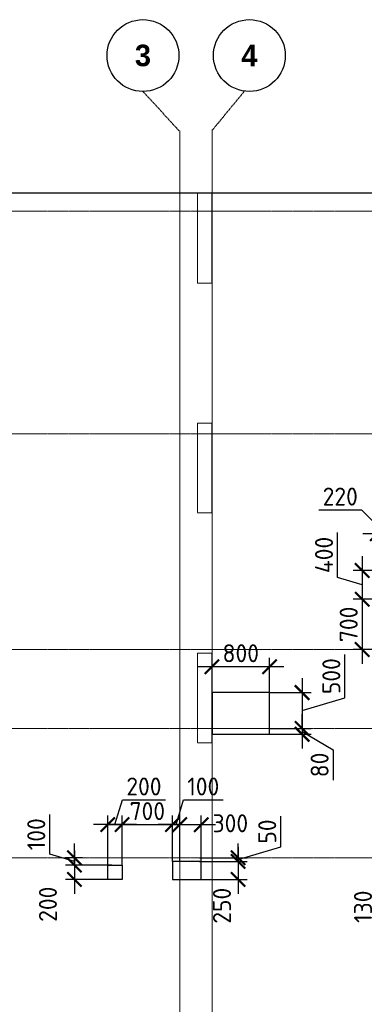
# Model space of a CAD drawing. Header units: millimetres. Extents: x -42044588 to 856694, y -806701 to 941911.
# Tile 890 of 1056: x -188621 to -183828, y -86168 to -72461. Entities that reach past the tile are written whole.
import ezdxf

# ---------------------------------------------------------------- set-up
doc = ezdxf.new("R2010")
doc.units = ezdxf.units.MM
for name, pattern in [('______5', [1100, 800, -100, 100, -100]), ('DASHED', [7, 5, -2, 0]), ('осевая', [50.8, 31.75, -6.35, 6.35, -6.35])]:
    doc.linetypes.add(name, pattern=pattern)
doc.layers.add('Колонна_ бетон', color=7, linetype='Continuous', lineweight=50, true_color=0xb4b496)
for name, color, linetype, lineweight in [('Оси', 40, '______5', 18), ('Перекрытие ж_бетон', 1, 'Continuous', 30), ('РАЗМЕРЫ', 1, 'Continuous', 9)]:
    doc.layers.add(name, color=color, linetype=linetype, lineweight=lineweight)
doc.styles.add('Century Gothic', font='GOTHIC.TTF')
doc.styles.add('GOST-2.304_Type-B', font='GOST_Common.ttf')
doc.dimstyles.new('СПДС', dxfattribs={"dimscale": 100, "dimtxt": 2.5, "dimasz": 2, "dimexe": 1.25, "dimexo": 0, "dimtad": 1, "dimdec": 0, "dimrnd": 5, "dimtxsty": 'GOST-2.304_Type-B', "dimblk": 'ARCHTICK', "dimcen": 2.5, "dimdle": 2, "dimclrd": 1, "dimclre": 1, "dimclrt": 1, "dimadec": 0, "dimazin": 2, "dimtfac": 0.75, "dimtdec": 0, "dimtmove": 1, "dimatfit": 3, "dimfxl": 0, "dimtolj": 1, "dimarcsym": 0})

# ---------------------------------------------------------------- blocks, each defined once
blk = doc.blocks.new('NSY101')
at = {"color": 0, "linetype": 'ByBlock', "lineweight": -2}
blk.add_circle((0, 0), 50, dxfattribs=at)
blk = doc.blocks.new('СЛОЖНЫЙ_ОБЪЕКТ_44')
at = {"layer": 'Оси', "color": 16, "linetype": 'Continuous', "lineweight": 25, "transparency": 33554687, "xscale": 9.999999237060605, "yscale": 9.999999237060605, "zscale": 9.999999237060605}
blk.add_blockref('NSY101', (12503, -989), dxfattribs=at)
at = {"layer": 'Оси', "color": 16, "linetype": 'Continuous', "lineweight": 25, "transparency": 33554687, "insert": (12503, -989), "char_height": 300, "width": 385, "attachment_point": 5, "style": 'Century Gothic'}
blk.add_mtext('\\A1;{\\fCentury Gothic|i0|b1;\\H300.000000;\\W1.000000;\\C16;3}\\P', dxfattribs=at)
blk = doc.blocks.new('СЛОЖНЫЙ_ОБЪЕКТ_45')
at = {"layer": 'Оси', "color": 16, "linetype": 'Continuous', "lineweight": 25, "transparency": 33554687, "xscale": 9.999999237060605, "yscale": 9.999999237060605, "zscale": 9.999999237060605}
blk.add_blockref('NSY101', (13983, -989), dxfattribs=at)
at = {"layer": 'Оси', "color": 16, "linetype": 'Continuous', "lineweight": 25, "transparency": 33554687, "insert": (13983, -989), "char_height": 300, "width": 385, "attachment_point": 5, "style": 'Century Gothic'}
blk.add_mtext('\\A1;{\\fCentury Gothic|i0|b1;\\H300.000000;\\W1.000000;\\C16;4}\\P', dxfattribs=at)
blk = doc.blocks.new('оси2')
at = {"layer": 'Оси', "color": 16, "linetype": 'осевая', "lineweight": 0, "transparency": 33554687}
for p, q in [((991435, 3374.4), (991945.5, 2820.3)), ((992845, 3374.4), (992395.5, 2833))]:
    blk.add_line(p, q, dxfattribs=at)
at = {"layer": 'Оси', "color": 16, "linetype": 'осевая', "lineweight": 0, "ltscale": 0.25, "transparency": 33554687}
for p, q in [((991945.5, 2824.9), (991945.5, -18967)), ((992395.5, 2844.7), (992395.5, -18978.9)), ((979200, 1707.1), (1032582.1, 1707.1)), ((979200, -1392.9), (1032582.1, -1392.9)), ((979200, -4392.9), (1032582.1, -4392.9)), ((979200, -5492.9), (1032582.1, -5492.9)), ((979200, -7292.9), (1032582.1, -7292.9))]:
    blk.add_line(p, q, dxfattribs=at)
at = {"layer": 'Оси', "color": 16, "linetype": 'Continuous', "lineweight": 25, "transparency": 33554687}
for name in ['СЛОЖНЫЙ_ОБЪЕКТ_44', 'СЛОЖНЫЙ_ОБЪЕКТ_45']:
    blk.add_blockref(name, (978932, 4863.9), dxfattribs=at)
blk = doc.blocks.new('подложка стн 1-го этажа')
at = {"layer": 'Колонна_ бетон', "color": 252, "linetype": 'DASHED', "lineweight": 0, "ltscale": 0.5, "true_color": 0x939598, "transparency": 33554687}
for p, q in [((16794, 23162, -200), (16594, 23162, -200)), ((16594, 23162, -200), (16594, 23162, -200)), ((16594, 23162, -200), (16594, 21912, -200)), ((16794, 23162, -200), (16794, 23162, -200)), ((16794, 21912, -200), (16794, 23162, -200)), ((16594, 21912, -200), (16794, 21912, -200)), ((16594, 21912, -200), (16594, 21912, -200)), ((16794, 21912, -200), (16794, 21912, -200)), ((16794, 19962, -200), (16594, 19962, -200)), ((16594, 19962, -200), (16594, 19962, -200)), ((16594, 18712, -200), (16594, 19962, -200)), ((16794, 19962, -200), (16794, 19962, -200)), ((16794, 18712, -200), (16794, 19962, -200)), ((16594, 18712, -200), (16794, 18712, -200)), ((16594, 18712, -200), (16594, 18712, -200)), ((16794, 18712, -200), (16794, 18712, -200))]:
    blk.add_line(p, q, dxfattribs=at)
at = {"layer": 'Колонна_ бетон', "color": 252, "linetype": 'DASHED', "lineweight": 0, "ltscale": 0.5, "true_color": 0x939598, "transparency": 33554687, "elevation": -560}
blk.add_lwpolyline([(16594, 26362), (16794, 26362), (16794, 25112), (16594, 25112)], close=True, dxfattribs=at)
blk = doc.blocks.new('_ArchTick')
at = {"color": 0, "linetype": 'ByBlock', "const_width": 0.15}
blk.add_lwpolyline([(-0.5, -0.5), (0.5, 0.5)], dxfattribs=at)
blk = doc.blocks.new('*D2692')
at = {"layer": 'DEFPOINTS', "color": 0, "transparency": 16777216}
for p in [(-183646, -79618), (-183646, -80151), (-183426, -80129)]:
    blk.add_point(p, dxfattribs=at)
at = {"layer": 'РАЗМЕРЫ', "color": 1, "lineweight": -2, "transparency": 16777216}
for p, q in [((-183862, -79288), (-184462, -79288)), ((-183536, -79618), (-183862, -79288)), ((-183646, -80151), (-183646, -79493)), ((-183426, -80129), (-183426, -79493)), ((-183226, -79618), (-183846, -79618))]:
    blk.add_line(p, q, dxfattribs=at)
at = {"layer": 'РАЗМЕРЫ', "color": 1, "lineweight": -2, "transparency": 16777216, "xscale": 200, "yscale": 200, "zscale": 200, "rotation": 180}
blk.add_blockref('_ArchTick', (-183646, -79618), dxfattribs=at)
at = {"layer": 'РАЗМЕРЫ', "color": 1, "lineweight": -2, "transparency": 16777216, "xscale": 200, "yscale": 200, "zscale": 200}
blk.add_blockref('_ArchTick', (-183426, -79618), dxfattribs=at)
at = {"layer": 'РАЗМЕРЫ', "color": 1, "lineweight": 0, "transparency": 16777216, "insert": (-184162, -79100), "char_height": 250, "attachment_point": 5, "style": 'GOST-2.304_Type-B'}
blk.add_mtext('\\A1;220', dxfattribs=at)
blk = doc.blocks.new('*D2693')
at = {"layer": 'DEFPOINTS', "color": 0, "transparency": 16777216}
for p in [(-183611, -80129), (-183857, -80529), (-183611, -80529)]:
    blk.add_point(p, dxfattribs=at)
at = {"layer": 'РАЗМЕРЫ', "color": 1, "lineweight": -2, "transparency": 16777216}
for p, q in [((-184201, -80225), (-184201, -79600)), ((-183857, -79929), (-183857, -80729)), ((-183611, -80129), (-183982, -80129)), ((-183857, -80329), (-184201, -80225)), ((-183611, -80529), (-183982, -80529))]:
    blk.add_line(p, q, dxfattribs=at)
at = {"layer": 'РАЗМЕРЫ', "color": 1, "lineweight": -2, "transparency": 16777216, "xscale": 200, "yscale": 200, "zscale": 200}
for p, rotation in [((-183857, -80129), 90), ((-183857, -80529), 270)]:
    blk.add_blockref('_ArchTick', p, dxfattribs=dict(at, rotation=rotation))
at = {"layer": 'РАЗМЕРЫ', "color": 1, "lineweight": 0, "transparency": 16777216, "insert": (-184388, -79913), "char_height": 250, "attachment_point": 5, "rotation": 90, "style": 'GOST-2.304_Type-B'}
blk.add_mtext('\\A1;400', dxfattribs=at)
blk = doc.blocks.new('*D2699')
at = {"layer": 'DEFPOINTS', "color": 0, "transparency": 16777216}
for p in [(-186497, -83667), (-187196, -84229), (-186497, -84179)]:
    blk.add_point(p, dxfattribs=at)
at = {"layer": 'РАЗМЕРЫ', "color": 1, "lineweight": -2, "transparency": 16777216}
for p, q in [((-187196, -84229), (-187196, -83542)), ((-186497, -84179), (-186497, -83542)), ((-187396, -83667), (-186297, -83667))]:
    blk.add_line(p, q, dxfattribs=at)
at = {"layer": 'РАЗМЕРЫ', "color": 1, "lineweight": -2, "transparency": 16777216, "xscale": 200, "yscale": 200, "zscale": 200, "rotation": 180}
blk.add_blockref('_ArchTick', (-187196, -83667), dxfattribs=at)
at = {"layer": 'РАЗМЕРЫ', "color": 1, "lineweight": -2, "transparency": 16777216, "xscale": 200, "yscale": 200, "zscale": 200}
blk.add_blockref('_ArchTick', (-186497, -83667), dxfattribs=at)
at = {"layer": 'РАЗМЕРЫ', "color": 1, "lineweight": 0, "transparency": 16777216, "insert": (-186846, -83479), "char_height": 250, "attachment_point": 5, "style": 'GOST-2.304_Type-B'}
blk.add_mtext('\\A1;700', dxfattribs=at)
blk = doc.blocks.new('*D2700')
at = {"layer": 'DEFPOINTS', "color": 0, "transparency": 16777216}
for p in [(-187396, -83667), (-187396, -84229), (-187196, -84229)]:
    blk.add_point(p, dxfattribs=at)
at = {"layer": 'РАЗМЕРЫ', "color": 1, "lineweight": -2, "transparency": 16777216}
for p, q in [((-187296, -83667), (-187193, -83323)), ((-187193, -83323), (-186593, -83323)), ((-187396, -84229), (-187396, -83542)), ((-187196, -84229), (-187196, -83542)), ((-186996, -83667), (-187596, -83667))]:
    blk.add_line(p, q, dxfattribs=at)
at = {"layer": 'РАЗМЕРЫ', "color": 1, "lineweight": -2, "transparency": 16777216, "xscale": 200, "yscale": 200, "zscale": 200, "rotation": 180}
blk.add_blockref('_ArchTick', (-187396, -83667), dxfattribs=at)
at = {"layer": 'РАЗМЕРЫ', "color": 1, "lineweight": -2, "transparency": 16777216, "xscale": 200, "yscale": 200, "zscale": 200}
blk.add_blockref('_ArchTick', (-187196, -83667), dxfattribs=at)
at = {"layer": 'РАЗМЕРЫ', "color": 1, "lineweight": 0, "transparency": 16777216, "insert": (-186893, -83136), "char_height": 250, "attachment_point": 5, "style": 'GOST-2.304_Type-B'}
blk.add_mtext('\\A1;200', dxfattribs=at)
blk = doc.blocks.new('*D2701')
at = {"layer": 'DEFPOINTS', "color": 0, "transparency": 16777216}
for p in [(-187339, -84229), (-187860, -84429), (-187396, -84429)]:
    blk.add_point(p, dxfattribs=at)
at = {"layer": 'РАЗМЕРЫ', "color": 1, "lineweight": -2, "transparency": 16777216}
for p, q in [((-187860, -84029), (-187860, -84629)), ((-187339, -84229), (-187985, -84229)), ((-187396, -84429), (-187985, -84429))]:
    blk.add_line(p, q, dxfattribs=at)
at = {"layer": 'РАЗМЕРЫ', "color": 1, "lineweight": -2, "transparency": 16777216, "xscale": 200, "yscale": 200, "zscale": 200}
for p, rotation in [((-187860, -84229), 90), ((-187860, -84429), 270)]:
    blk.add_blockref('_ArchTick', p, dxfattribs=dict(at, rotation=rotation))
at = {"layer": 'РАЗМЕРЫ', "color": 1, "lineweight": 0, "transparency": 16777216, "insert": (-188229, -84775), "char_height": 250, "attachment_point": 5, "rotation": 90, "style": 'GOST-2.304_Type-B'}
blk.add_mtext('\\A1;200', dxfattribs=at)
blk = doc.blocks.new('*D2864')
at = {"layer": 'DEFPOINTS', "color": 0, "transparency": 16777216}
for p in [(-187860, -84129), (-187749, -84129), (-187339, -84229)]:
    blk.add_point(p, dxfattribs=at)
at = {"layer": 'РАЗМЕРЫ', "color": 1, "lineweight": -2, "transparency": 16777216}
for p, q in [((-188204, -84076), (-188204, -83526)), ((-187860, -84129), (-187860, -83929)), ((-187860, -84179), (-188204, -84076)), ((-187749, -84129), (-187985, -84129)), ((-187860, -84229), (-187860, -84129)), ((-187860, -84229), (-187860, -84129)), ((-187339, -84229), (-187985, -84229)), ((-187860, -84229), (-187860, -84429))]:
    blk.add_line(p, q, dxfattribs=at)
at = {"layer": 'РАЗМЕРЫ', "color": 1, "lineweight": -2, "transparency": 16777216, "xscale": 200, "yscale": 200, "zscale": 200}
for p, rotation in [((-187860, -84129), 270), ((-187860, -84229), 90)]:
    blk.add_blockref('_ArchTick', p, dxfattribs=dict(at, rotation=rotation))
at = {"layer": 'РАЗМЕРЫ', "color": 1, "lineweight": 0, "transparency": 16777216, "insert": (-188391, -83801), "char_height": 250, "attachment_point": 5, "rotation": 90, "style": 'GOST-2.304_Type-B'}
blk.add_mtext('\\A1;100', dxfattribs=at)
blk = doc.blocks.new('*D2867')
at = {"layer": 'DEFPOINTS', "color": 0, "transparency": 16777216}
for p in [(-183611, -80529), (-183857, -81229), (-183604, -81229)]:
    blk.add_point(p, dxfattribs=at)
at = {"layer": 'РАЗМЕРЫ', "color": 1, "lineweight": -2, "transparency": 16777216}
for p, q in [((-183857, -80329), (-183857, -81429)), ((-183611, -80529), (-183982, -80529)), ((-183604, -81229), (-183982, -81229))]:
    blk.add_line(p, q, dxfattribs=at)
at = {"layer": 'РАЗМЕРЫ', "color": 1, "lineweight": -2, "transparency": 16777216, "xscale": 200, "yscale": 200, "zscale": 200}
for p, rotation in [((-183857, -80529), 90), ((-183857, -81229), 270)]:
    blk.add_blockref('_ArchTick', p, dxfattribs=dict(at, rotation=rotation))
at = {"layer": 'РАЗМЕРЫ', "color": 1, "lineweight": 0, "transparency": 16777216, "insert": (-184045, -80879), "char_height": 250, "attachment_point": 5, "rotation": 90, "style": 'GOST-2.304_Type-B'}
blk.add_mtext('\\A1;700', dxfattribs=at)
blk = doc.blocks.new('*D2775')
at = {"layer": 'DEFPOINTS', "color": 0, "transparency": 16777216}
for p in [(-185946, -81469), (-185946, -81829, 360), (-185146, -81829)]:
    blk.add_point(p, dxfattribs=at)
at = {"layer": 'РАЗМЕРЫ', "color": 1, "lineweight": -2, "transparency": 16777216}
for p, q in [((-185946, -81829), (-185946, -81344)), ((-185146, -81829), (-185146, -81344)), ((-184946, -81469), (-186146, -81469))]:
    blk.add_line(p, q, dxfattribs=at)
at = {"layer": 'РАЗМЕРЫ', "color": 1, "lineweight": -2, "transparency": 16777216, "xscale": 200, "yscale": 200, "zscale": 200, "rotation": 180}
blk.add_blockref('_ArchTick', (-185946, -81469), dxfattribs=at)
at = {"layer": 'РАЗМЕРЫ', "color": 1, "lineweight": -2, "transparency": 16777216, "xscale": 200, "yscale": 200, "zscale": 200}
blk.add_blockref('_ArchTick', (-185146, -81469), dxfattribs=at)
at = {"layer": 'РАЗМЕРЫ', "color": 1, "lineweight": 0, "transparency": 16777216, "insert": (-185546, -81281), "char_height": 250, "attachment_point": 5, "style": 'GOST-2.304_Type-B'}
blk.add_mtext('\\A1;800', dxfattribs=at)
blk = doc.blocks.new('*D2883')
at = {"layer": 'DEFPOINTS', "color": 0, "transparency": 16777216}
for p in [(-185146, -81829), (-185146, -82329), (-184693, -82329)]:
    blk.add_point(p, dxfattribs=at)
at = {"layer": 'РАЗМЕРЫ', "color": 1, "lineweight": -2, "transparency": 16777216}
for p, q in [((-184099, -81900), (-184099, -81300)), ((-184693, -81629), (-184693, -82529)), ((-185146, -81829), (-184568, -81829)), ((-184693, -82079), (-184099, -81900)), ((-185146, -82329), (-184568, -82329))]:
    blk.add_line(p, q, dxfattribs=at)
at = {"layer": 'РАЗМЕРЫ', "color": 1, "lineweight": -2, "transparency": 16777216, "xscale": 200, "yscale": 200, "zscale": 200}
for p, rotation in [((-184693, -81829), 90), ((-184693, -82329), 270)]:
    blk.add_blockref('_ArchTick', p, dxfattribs=dict(at, rotation=rotation))
at = {"layer": 'РАЗМЕРЫ', "color": 1, "lineweight": 0, "transparency": 16777216, "insert": (-184286, -81600), "char_height": 250, "attachment_point": 5, "rotation": 90, "style": 'GOST-2.304_Type-B'}
blk.add_mtext('\\A1;500', dxfattribs=at)
blk = doc.blocks.new('*D2776')
at = {"layer": 'DEFPOINTS', "color": 0, "transparency": 16777216}
for p in [(-185063, -82329), (-185146, -82409), (-184693, -82409)]:
    blk.add_point(p, dxfattribs=at)
at = {"layer": 'РАЗМЕРЫ', "color": 1, "lineweight": -2, "transparency": 16777216}
for p, q in [((-184693, -82329), (-184693, -82129)), ((-185063, -82329), (-184568, -82329)), ((-184693, -82329), (-184693, -82409)), ((-184693, -82329), (-184693, -82409)), ((-184693, -82369), (-184261, -82624)), ((-185146, -82409), (-184568, -82409)), ((-184693, -82409), (-184693, -82609)), ((-184261, -82624), (-184261, -83049))]:
    blk.add_line(p, q, dxfattribs=at)
at = {"layer": 'РАЗМЕРЫ', "color": 1, "lineweight": -2, "transparency": 16777216, "xscale": 200, "yscale": 200, "zscale": 200}
for p, rotation in [((-184693, -82329), 270), ((-184693, -82409), 90)]:
    blk.add_blockref('_ArchTick', p, dxfattribs=dict(at, rotation=rotation))
at = {"layer": 'РАЗМЕРЫ', "color": 1, "lineweight": 0, "transparency": 16777216, "insert": (-184449, -82836), "char_height": 250, "attachment_point": 5, "rotation": 90, "style": 'GOST-2.304_Type-B'}
blk.add_mtext('\\A1;80', dxfattribs=at)
blk = doc.blocks.new('*D2777')
at = {"layer": 'DEFPOINTS', "color": 0, "transparency": 16777216}
for p in [(-186496, -83667), (-186496, -84179), (-186396, -84179)]:
    blk.add_point(p, dxfattribs=at)
at = {"layer": 'РАЗМЕРЫ', "color": 1, "lineweight": -2, "transparency": 16777216}
for p, q in [((-186446, -83667), (-186343, -83323)), ((-186343, -83323), (-185793, -83323)), ((-186496, -84179), (-186496, -83542)), ((-186396, -84179), (-186396, -83542)), ((-186496, -83667), (-186696, -83667)), ((-186396, -83667), (-186496, -83667)), ((-186396, -83667), (-186496, -83667)), ((-186396, -83667), (-186196, -83667))]:
    blk.add_line(p, q, dxfattribs=at)
at = {"layer": 'РАЗМЕРЫ', "color": 1, "lineweight": -2, "transparency": 16777216, "xscale": 200, "yscale": 200, "zscale": 200}
blk.add_blockref('_ArchTick', (-186496, -83667), dxfattribs=at)
at = {"layer": 'РАЗМЕРЫ', "color": 1, "lineweight": -2, "transparency": 16777216, "xscale": 200, "yscale": 200, "zscale": 200, "rotation": 180}
blk.add_blockref('_ArchTick', (-186396, -83667), dxfattribs=at)
at = {"layer": 'РАЗМЕРЫ', "color": 1, "lineweight": 0, "transparency": 16777216, "insert": (-186068, -83136), "char_height": 250, "attachment_point": 5, "style": 'GOST-2.304_Type-B'}
blk.add_mtext('\\A1;100', dxfattribs=at)
blk = doc.blocks.new('*D2778')
at = {"layer": 'DEFPOINTS', "color": 0, "transparency": 16777216}
for p in [(-186096, -83667), (-186396, -84179), (-186096, -84179)]:
    blk.add_point(p, dxfattribs=at)
at = {"layer": 'РАЗМЕРЫ', "color": 1, "lineweight": -2, "transparency": 16777216}
for p, q in [((-186396, -84179), (-186396, -83542)), ((-186096, -84179), (-186096, -83542)), ((-186596, -83667), (-185896, -83667))]:
    blk.add_line(p, q, dxfattribs=at)
at = {"layer": 'РАЗМЕРЫ', "color": 1, "lineweight": -2, "transparency": 16777216, "xscale": 200, "yscale": 200, "zscale": 200, "rotation": 180}
blk.add_blockref('_ArchTick', (-186396, -83667), dxfattribs=at)
at = {"layer": 'РАЗМЕРЫ', "color": 1, "lineweight": -2, "transparency": 16777216, "xscale": 200, "yscale": 200, "zscale": 200}
blk.add_blockref('_ArchTick', (-186096, -83667), dxfattribs=at)
at = {"layer": 'РАЗМЕРЫ', "color": 1, "lineweight": 0, "transparency": 16777216, "insert": (-185691, -83648), "char_height": 250, "attachment_point": 5, "style": 'GOST-2.304_Type-B'}
blk.add_mtext('\\A1;300', dxfattribs=at)
blk = doc.blocks.new('*D2828')
at = {"layer": 'DEFPOINTS', "color": 0, "transparency": 16777216}
for p in [(-186122, -84129), (-185584, -84129), (-186122, -84179)]:
    blk.add_point(p, dxfattribs=at)
at = {"layer": 'РАЗМЕРЫ', "color": 1, "lineweight": -2, "transparency": 16777216}
for p, q in [((-184991, -83976), (-184991, -83551)), ((-185584, -84129), (-185584, -83929)), ((-185584, -84154), (-184991, -83976)), ((-186122, -84129), (-185459, -84129)), ((-185584, -84179), (-185584, -84129)), ((-185584, -84179), (-185584, -84129)), ((-186122, -84179), (-185459, -84179)), ((-185584, -84179), (-185584, -84379))]:
    blk.add_line(p, q, dxfattribs=at)
at = {"layer": 'РАЗМЕРЫ', "color": 1, "lineweight": -2, "transparency": 16777216, "xscale": 200, "yscale": 200, "zscale": 200}
for p, rotation in [((-185584, -84129), 270), ((-185584, -84179), 90)]:
    blk.add_blockref('_ArchTick', p, dxfattribs=dict(at, rotation=rotation))
at = {"layer": 'РАЗМЕРЫ', "color": 1, "lineweight": 0, "transparency": 16777216, "insert": (-185178, -83763), "char_height": 250, "attachment_point": 5, "rotation": 90, "style": 'GOST-2.304_Type-B'}
blk.add_mtext('\\A1;50', dxfattribs=at)
blk = doc.blocks.new('*D2829')
at = {"layer": 'DEFPOINTS', "color": 0, "transparency": 16777216}
for p in [(-185790, -84179), (-186096, -84429), (-185584, -84429)]:
    blk.add_point(p, dxfattribs=at)
at = {"layer": 'РАЗМЕРЫ', "color": 1, "lineweight": -2, "transparency": 16777216}
for p, q in [((-185584, -83979), (-185584, -84629)), ((-185790, -84179), (-185459, -84179)), ((-186096, -84429), (-185459, -84429))]:
    blk.add_line(p, q, dxfattribs=at)
at = {"layer": 'РАЗМЕРЫ', "color": 1, "lineweight": -2, "transparency": 16777216, "xscale": 200, "yscale": 200, "zscale": 200}
for p, rotation in [((-185584, -84179), 90), ((-185584, -84429), 270)]:
    blk.add_blockref('_ArchTick', p, dxfattribs=dict(at, rotation=rotation))
at = {"layer": 'РАЗМЕРЫ', "color": 1, "lineweight": 0, "transparency": 16777216, "insert": (-185808, -84796), "char_height": 250, "attachment_point": 5, "rotation": 90, "style": 'GOST-2.304_Type-B'}
blk.add_mtext('\\A1;250', dxfattribs=at)
blk = doc.blocks.new('*D2854')
at = {"layer": 'DEFPOINTS', "color": 0, "transparency": 16777216}
for p in [(-182436, -84306), (-183127, -84436), (-182436, -84436)]:
    blk.add_point(p, dxfattribs=at)
at = {"layer": 'РАЗМЕРЫ', "color": 1, "lineweight": -2, "transparency": 16777216}
for p, q in [((-183127, -84106), (-183127, -84636)), ((-183127, -84371), (-183659, -84535)), ((-182436, -84306), (-183252, -84306)), ((-183659, -84535), (-183659, -85085)), ((-182436, -84436), (-183252, -84436))]:
    blk.add_line(p, q, dxfattribs=at)
at = {"layer": 'РАЗМЕРЫ', "color": 1, "lineweight": -2, "transparency": 16777216, "xscale": 200, "yscale": 200, "zscale": 200}
for p, rotation in [((-183127, -84306), 90), ((-183127, -84436), 270)]:
    blk.add_blockref('_ArchTick', p, dxfattribs=dict(at, rotation=rotation))
at = {"layer": 'РАЗМЕРЫ', "color": 1, "lineweight": 0, "transparency": 16777216, "insert": (-183846, -84810), "char_height": 250, "attachment_point": 5, "rotation": 90, "style": 'GOST-2.304_Type-B'}
blk.add_mtext('\\A1;130', dxfattribs=at)
blk = doc.blocks.new('блочина')
at = {"layer": 'Перекрытие ж_бетон', "color": 4}
for points in [[(113163, 60000), (113163, 60580), (112363, 60580), (112363, 60000)], [(112213, 57979), (112213, 58229), (111813, 58229), (111813, 57979)]]:
    blk.add_lwpolyline(points, close=True, dxfattribs=at)
at = {"layer": 'Перекрытие ж_бетон', "color": 4, "ltscale": 100}
blk.add_lwpolyline([(111113, 58177), (111113, 57977), (110913, 57977), (110913, 58177)], close=True, dxfattribs=at)

msp = doc.modelspace()

# ---------------------------------------------------------------- linework, layer by layer
at = {"layer": 'Перекрытие ж_бетон'}
for points, elevation in [([(-194947.756, -74878.517), (-194947.885, -88878.517), (-194947.861, -88878.517), (-194947.861, -91778.517), (-190847.861, -91778.517), (-190847.885, -91778.517), (-154047.885, -91778.517), (-154047.861, -91778.517), (-147647.861, -91778.517), (-147647.861, -74878.517), (-194947.756, -74878.517)], -720), ([(-194947.859, -91778.516), (-190847.858, -91778.521), (-190847.858, -91778.516), (-154047.858, -91778.516), (-154047.858, -91778.516), (-147647.859, -91778.516), (-147647.857, -74878.517), (-194947.729, -74878.517), (-194947.858, -88878.516), (-194947.858, -88878.516), (-194947.861, -91778.516)], -360)]:
    msp.add_lwpolyline(points, dxfattribs=dict(at, elevation=elevation))

# ---------------------------------------------------------------- block references
for name, p in [('подложка стн 1-го этажа', (-202741.986, -101240.485, -160)), ('блочина', (-298308.7, -142408.162))]:
    msp.add_blockref(name, p)
at = {"layer": 'РАЗМЕРЫ'}
msp.add_blockref('оси2', (-1178341.537, -76835.635), dxfattribs=at)

# ---------------------------------------------------------------- dimensions: what is measured, and where the dimension line sits
at = {"layer": 'РАЗМЕРЫ', "lineweight": 0}
for base, p1, p2, picture, middle in [((-183645.877, -79618.103), (-183425.877, -80128.517), (-183645.877, -80151.343), '*D2692', (-183924.248, -79287.513)), ((-186095.675, -83666.97), (-186395.879, -84178.943), (-186095.675, -84178.943), '*D2778', (-185690.692, -83835.423))]:
    dim = msp.add_linear_dim(base=base, p1=p1, p2=p2, dimstyle='СПДС', override={"dimrnd": 5}, dxfattribs=at)
    dim.commit()
    dim.dimension.update_dxf_attribs({"geometry": picture, "text_midpoint": middle, "dimtype": 160})
for base, p1, p2, picture, middle in [((-183857.172, -80528.517), (-183611.14, -80128.517), (-183611.14, -80528.517), '*D2693', (-184388.422, -80162.892)), ((-183857.172, -81228.517), (-183611.14, -80528.517), (-183604.017, -81228.517), '*D2867', (-184044.672, -80878.517)), ((-184692.598, -82328.517), (-185145.675, -81828.517), (-185145.675, -82328.517), '*D2883', (-184286.348, -81837.892)), ((-187859.765, -84128.517), (-187338.502, -84228.943), (-187749, -84128.517), '*D2864', (-188391.015, -84013.105)), ((-185584.297, -84128.517), (-186121.529, -84178.943), (-186121.529, -84128.517), '*D2828', (-185178.047, -83913.105))]:
    dim = msp.add_linear_dim(base=base, p1=p1, p2=p2, angle=90, dimstyle='СПДС', override={"dimrnd": 5}, dxfattribs=at)
    dim.commit()
    dim.dimension.update_dxf_attribs({"geometry": picture, "text_midpoint": middle})
for base, p1, p2, picture, middle in [((-185946.019, -81468.616), (-185145.675, -81828.517), (-185946.019, -81828.517, 360), '*D2775', (-185545.847, -81281.116)), ((-187396.181, -83666.97), (-187196.179, -84228.943), (-187396.181, -84228.943), '*D2700', (-187130.555, -83135.72)), ((-186495.675, -83666.97), (-186395.879, -84178.943), (-186495.675, -84178.943), '*D2777', (-186280.152, -83135.72)), ((-186496.67, -83666.97), (-187196.179, -84228.943), (-186496.67, -84179.04), '*D2699', (-186846.425, -83479.47))]:
    dim = msp.add_linear_dim(base=base, p1=p1, p2=p2, dimstyle='СПДС', override={"dimrnd": 5}, dxfattribs=at)
    dim.commit()
    dim.dimension.update_dxf_attribs({"geometry": picture, "text_midpoint": middle})
for base, p1, p2, picture, middle in [((-184692.598, -82408.517), (-185063.14, -82328.517), (-185145.675, -82408.517), '*D2776', (-184261.146, -82686.265)), ((-185584.297, -84428.943), (-185790.413, -84178.943), (-186095.675, -84428.943), '*D2829', (-185620.742, -84795.576)), ((-187859.765, -84428.943), (-187338.502, -84228.943), (-187396.179, -84428.943), '*D2701', (-188041.336, -84775.208))]:
    dim = msp.add_linear_dim(base=base, p1=p1, p2=p2, angle=90, dimstyle='СПДС', override={"dimrnd": 5}, dxfattribs=at)
    dim.commit()
    dim.dimension.update_dxf_attribs({"geometry": picture, "text_midpoint": middle, "dimtype": 160})
at = {"layer": 'РАЗМЕРЫ', "color": 4, "lineweight": 0}
dim = msp.add_linear_dim(base=(-183127.298, -84436.418), p1=(-182436.17, -84306.418), p2=(-182436.17, -84436.418), angle=90, dimstyle='СПДС', override={"dimrnd": 5}, dxfattribs=at)
dim.commit()
dim.dimension.update_dxf_attribs({"geometry": '*D2854', "text_midpoint": (-183658.548, -84597.926), "dimtype": 160})

doc.saveas('drawing.dxf')
